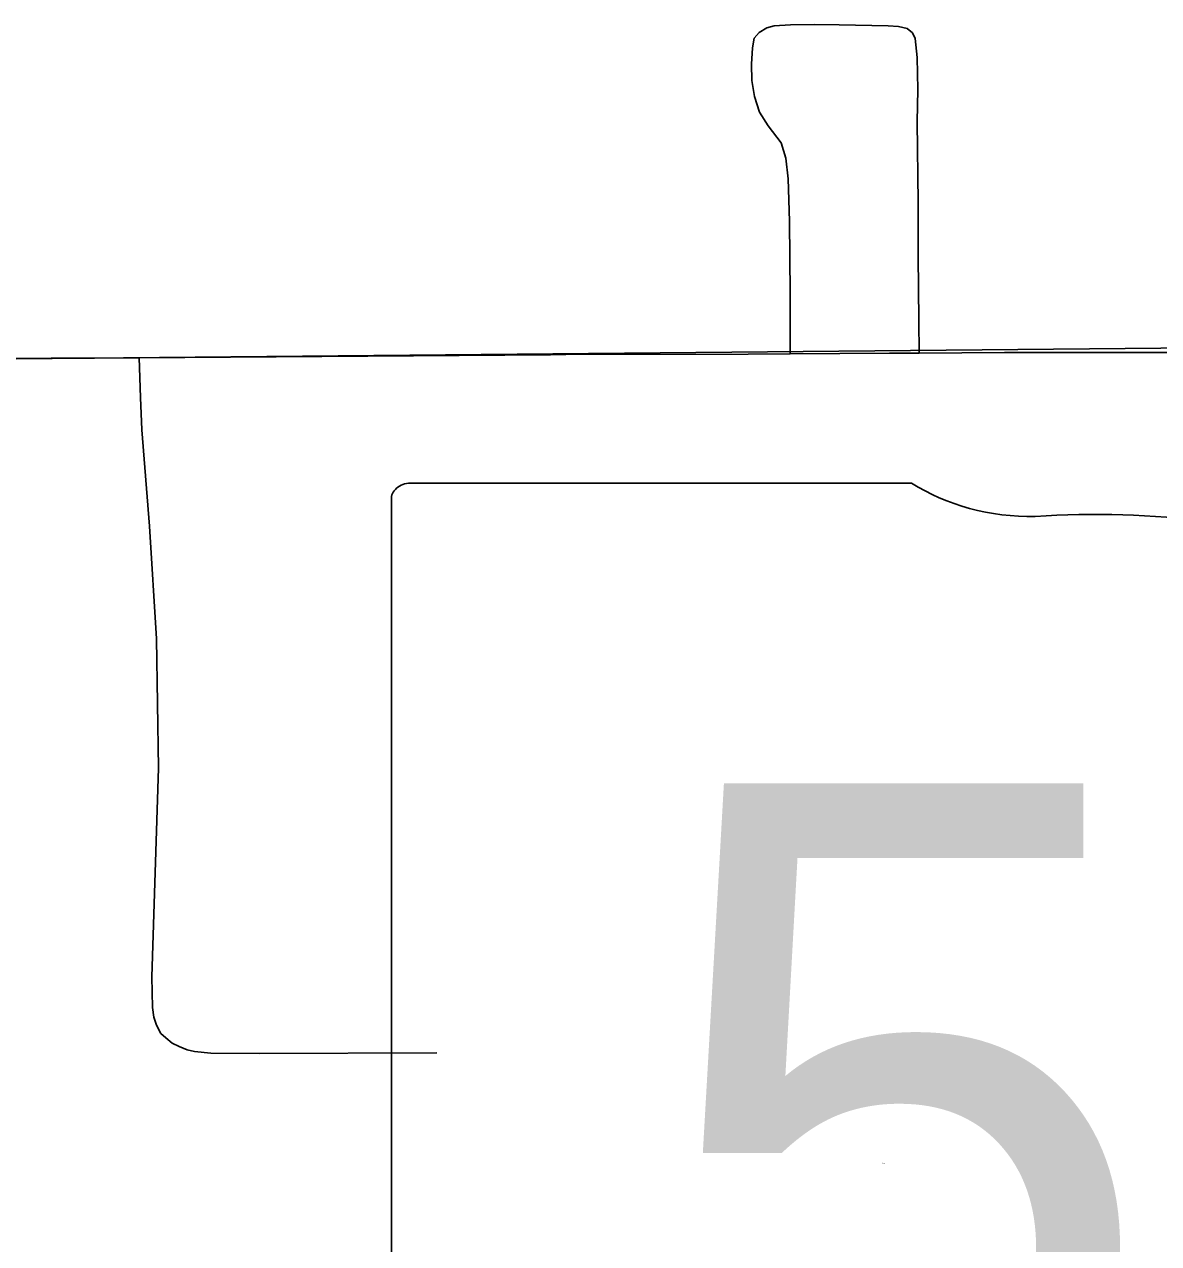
# Model space of a CAD drawing. Extents: x 0 to 34, y 0 to 22.
# Drawn here: x 21.3886 to 21.6063, y 15.4739 to 15.7079 of the extents above; entities that cross this region are included whole.
import ezdxf

# ---------------------------------------------------------------- set-up
doc = ezdxf.new("R2010")
doc.units = 0
for name, color, linetype in [('GM_X_City_Street', 7, 'Continuous'), ('GM_X_County_Road', 7, 'Continuous'), ('GM_X_Section', 7, 'Continuous'), ('GM_X_State_Location', 7, 'Continuous'), ('GM_X_State_Shield', 7, 'Continuous')]:
    doc.layers.add(name, color=color, linetype=linetype)

msp = doc.modelspace()

# ---------------------------------------------------------------- linework, layer by layer
at = {"layer": 'GM_X_City_Street'}
for points in [[(21.53558, 15.64461), (21.53558, 15.64985), (21.53558, 15.65619), (21.53541, 15.67007), (21.53516, 15.67821), (21.53471, 15.6822), (21.53381, 15.68513), (21.53131, 15.68836), (21.52969, 15.69104), (21.52869, 15.694), (21.52823, 15.6971), (21.52812, 15.70025), (21.52834, 15.70338), (21.52865, 15.7052), (21.5296, 15.70632), (21.53105, 15.70717), (21.53248, 15.7076), (21.53559, 15.70776), (21.54022, 15.70786), (21.54495, 15.70775), (21.55438, 15.70761), (21.55632, 15.70748), (21.558, 15.70704), (21.559, 15.70625), (21.55955, 15.70512), (21.55994, 15.7015), (21.56003, 15.69539), (21.55993, 15.68913), (21.56009, 15.67366), (21.56009, 15.66338), (21.56026, 15.65104), (21.56034, 15.64478)], [(21.46773, 15.5105), (21.43367, 15.51039), (21.42436, 15.51043), (21.42127, 15.51077), (21.41982, 15.51105), (21.41831, 15.5117), (21.41694, 15.51237), (21.41576, 15.51337), (21.41481, 15.51423), (21.41397, 15.51578), (21.41346, 15.51731), (21.41322, 15.5192), (21.41305, 15.52506), (21.41433, 15.56514), (21.41399, 15.58991), (21.41261, 15.61154), (21.41112, 15.63006), (21.4109, 15.63625), (21.41064, 15.64387)]]:
    msp.add_lwpolyline(points, dxfattribs=at)
at = {"layer": 'GM_X_County_Road'}
for p, q in [((21.40206, 15.64381), (21.41064, 15.64387)), ((21.41064, 15.64387), (21.48955, 15.64446))]:
    msp.add_line(p, q, dxfattribs=at)
for points in [[(21.35747, 15.64369), (21.35845, 15.64369), (21.37001, 15.64372), (21.39377, 15.64379), (21.40206, 15.64381)], [(21.48955, 15.64446), (21.49254, 15.64448), (21.52747, 15.64456), (21.53558, 15.64461)], [(21.53558, 15.64461), (21.55462, 15.64474), (21.56034, 15.64478)], [(21.56034, 15.64478), (21.57666, 15.64489), (21.61137, 15.6449)]]:
    msp.add_lwpolyline(points, dxfattribs=at)
at = {"layer": 'GM_X_Section'}
msp.add_lwpolyline([(22.23129, 15.65153), (22.2584, 14.6473), (21.26959, 14.63583), (21.26087, 14.6354), (21.24285, 15.64234)], close=True, dxfattribs=at)
at = {"layer": 'GM_X_State_Shield'}
for p, q in [((21.55884, 15.61981), (21.46232, 15.61981)), ((21.45908, 15.61637), (21.45908, 15.41625))]:
    msp.add_line(p, q, dxfattribs=at)
for centre, major_axis, start_param, end_param in [((21.46285, 15.61679), (0.00382, 0), 1.712693, 3.28349), ((21.58183, 15.64304), (0.03703, 0), 4.042523, 4.731795), ((21.59411, 15.50746), (0.13295, 0), 1.404758, 1.657858)]:
    msp.add_ellipse(centre, major_axis=major_axis, ratio=0.8, start_param=start_param, end_param=end_param, dxfattribs=at)

# ---------------------------------------------------------------- texts
at = {"layer": 'GM_X_State_Location'}
msp.add_text('585', height=0.000189, rotation=0, dxfattribs=at).set_placement((21.55331, 15.48922))
at = {"layer": 'GM_X_State_Shield'}
msp.add_text('585', height=0.131836, dxfattribs=at).set_placement((21.50821, 15.43036))

doc.saveas('drawing.dxf')
